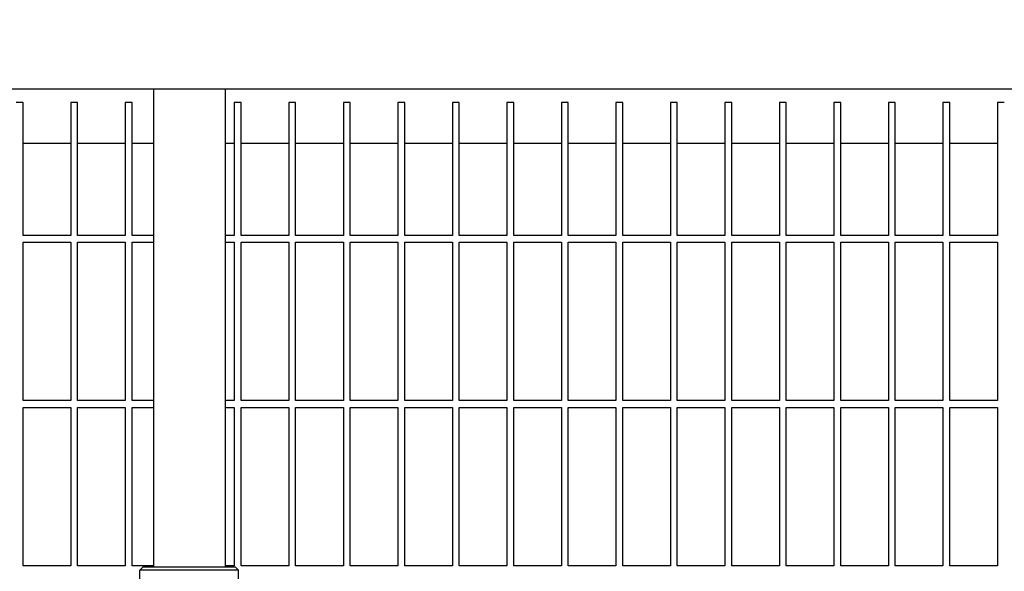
# Model space of a CAD drawing. Header units: inches. Extents: x 24 to 1128, y -94 to 748.
# Tile 563 of 573: x 741 to 760, y 582 to 592. Entities that reach past the tile are written whole.
import ezdxf

# ---------------------------------------------------------------- set-up
doc = ezdxf.new("R2010")
doc.units = ezdxf.units.IN
doc.header["$LTSCALE"] = 32
doc.header["$MEASUREMENT"] = 0
doc.layers.add('Dimension (ANSI)', color=7, linetype='Continuous', lineweight=25)
doc.layers.add('Visible (ANSI)', color=7, linetype='Continuous', lineweight=30)
doc.styles.add('Note Text (ANSI)', font='tahoma.ttf')
doc.dimstyles.new('Architectural (ANSI)', dxfattribs={"dimscale": 32, "dimtxt": 0.125, "dimasz": 0.098425, "dimexe": 0.125, "dimexo": 0.0625, "dimgap": 0.031496, "dimtad": 0, "dimtih": 1, "dimtoh": 1, "dimdec": 4, "dimrnd": 1e-08, "dimzin": 3, "dimdsep": 46, "dimlunit": 4, "dimtxsty": 'Note Text (ANSI)', "dimcen": 0.09, "dimdle": 0.393701, "dimclrd": 256, "dimclre": 256, "dimclrt": 256, "dimadec": 0, "dimazin": 3, "dimtfac": 0.96, "dimtofl": 0, "dimtmove": 0, "dimatfit": 3, "dimfxl": 1, "dimfrac": 2, "dimtolj": 1, "dimtzin": 12, "dimlwd": -1, "dimlwe": -1, "dimarcsym": 0})

# ---------------------------------------------------------------- blocks, each defined once
blk = doc.blocks.new('*D17')
at = {"layer": 'Defpoints', "color": 0, "transparency": 16777216}
for p in [(730.383, 595.849), (730.383, 463.849), (818.585, 463.849)]:
    blk.add_point(p, dxfattribs=at)
at = {"layer": 'Dimension (ANSI)', "transparency": 16777216}
for p, q in [((732.383, 595.849), (822.585, 595.849)), ((818.585, 592.699), (818.585, 532.939)), ((818.585, 466.999), (818.585, 526.759)), ((732.383, 463.849), (822.585, 463.849))]:
    blk.add_line(p, q, dxfattribs=at)
for points in [[(818.06, 592.699), (819.11, 592.699), (818.585, 595.849)], [(818.06, 466.999), (819.11, 466.999), (818.585, 463.849)]]:
    blk.add_solid(points, dxfattribs=at)
at = {"layer": 'Dimension (ANSI)', "transparency": 16777216, "insert": (811.853, 531.931), "char_height": 4, "attachment_point": 1, "style": 'Note Text (ANSI)'}
blk.add_mtext('\\A1;11\'-0"', dxfattribs=at)

msp = doc.modelspace()

# ---------------------------------------------------------------- linework, layer by layer
at = {"layer": 'Visible (ANSI)'}
for p, q in [((735.71339, 590.92902), (773.71339, 590.92902)), ((743.91649, 590.92902), (743.91649, 582.16152)), ((745.23149, 590.92902), (745.23149, 582.16152)), ((741.52589, 590.67902), (741.40089, 590.67902)), ((741.52589, 588.24152), (741.52589, 590.67902)), ((742.52589, 590.67902), (742.40089, 590.67902)), ((742.40089, 590.67902), (742.40089, 588.24152)), ((742.52589, 588.24152), (742.52589, 590.67902)), ((743.52589, 590.67902), (743.40089, 590.67902)), ((743.40089, 590.67902), (743.40089, 588.24152)), ((743.52589, 588.24152), (743.52589, 590.67902)), ((745.52589, 590.67902), (745.40089, 590.67902)), ((745.40089, 590.67902), (745.40089, 588.24152)), ((745.52589, 588.24152), (745.52589, 590.67902)), ((746.52589, 590.67902), (746.40089, 590.67902)), ((746.40089, 590.67902), (746.40089, 588.24152)), ((746.52589, 588.24152), (746.52589, 590.67902)), ((747.52589, 590.67902), (747.40089, 590.67902)), ((747.40089, 590.67902), (747.40089, 588.24152)), ((747.52589, 588.24152), (747.52589, 590.67902)), ((748.52589, 590.67902), (748.40089, 590.67902)), ((748.40089, 590.67902), (748.40089, 588.24152)), ((748.52589, 588.24152), (748.52589, 590.67902)), ((749.52589, 590.67902), (749.40089, 590.67902)), ((749.40089, 590.67902), (749.40089, 588.24152)), ((749.52589, 588.24152), (749.52589, 590.67902)), ((750.52589, 590.67902), (750.40089, 590.67902)), ((750.40089, 590.67902), (750.40089, 588.24152)), ((750.52589, 588.24152), (750.52589, 590.67902)), ((751.52589, 590.67902), (751.40089, 590.67902)), ((751.40089, 590.67902), (751.40089, 588.24152)), ((751.52589, 588.24152), (751.52589, 590.67902)), ((752.52589, 590.67902), (752.40089, 590.67902)), ((752.40089, 590.67902), (752.40089, 588.24152)), ((752.52589, 588.24152), (752.52589, 590.67902)), ((753.52589, 590.67902), (753.40089, 590.67902)), ((753.40089, 590.67902), (753.40089, 588.24152)), ((753.52589, 588.24152), (753.52589, 590.67902)), ((754.52589, 590.67902), (754.40089, 590.67902)), ((754.40089, 590.67902), (754.40089, 588.24152)), ((754.52589, 588.24152), (754.52589, 590.67902)), ((755.52589, 590.67902), (755.40089, 590.67902)), ((755.40089, 590.67902), (755.40089, 588.24152)), ((755.52589, 588.24152), (755.52589, 590.67902)), ((756.52589, 590.67902), (756.40089, 590.67902)), ((756.40089, 590.67902), (756.40089, 588.24152)), ((756.52589, 588.24152), (756.52589, 590.67902)), ((757.52589, 590.67902), (757.40089, 590.67902)), ((757.40089, 590.67902), (757.40089, 588.24152)), ((757.52589, 588.24152), (757.52589, 590.67902)), ((758.52589, 590.67902), (758.40089, 590.67902)), ((758.40089, 590.67902), (758.40089, 588.24152)), ((758.52589, 588.24152), (758.52589, 590.67902)), ((759.52589, 590.67902), (759.40089, 590.67902)), ((759.40089, 590.67902), (759.40089, 588.24152)), ((742.40089, 589.92902), (741.52589, 589.92902)), ((743.40089, 589.92902), (742.52589, 589.92902)), ((743.91649, 589.92902), (743.52589, 589.92902)), ((745.40089, 589.92902), (745.23149, 589.92902)), ((746.40089, 589.92902), (745.52589, 589.92902)), ((747.40089, 589.92902), (746.52589, 589.92902)), ((748.40089, 589.92902), (747.52589, 589.92902)), ((749.40089, 589.92902), (748.52589, 589.92902)), ((750.40089, 589.92902), (749.52589, 589.92902)), ((751.40089, 589.92902), (750.52589, 589.92902)), ((752.40089, 589.92902), (751.52589, 589.92902)), ((753.40089, 589.92902), (752.52589, 589.92902)), ((754.40089, 589.92902), (753.52589, 589.92902)), ((755.40089, 589.92902), (754.52589, 589.92902)), ((756.40089, 589.92902), (755.52589, 589.92902)), ((757.40089, 589.92902), (756.52589, 589.92902)), ((758.40089, 589.92902), (757.52589, 589.92902)), ((759.40089, 589.92902), (758.52589, 589.92902)), ((742.40089, 588.24152), (741.52589, 588.24152)), ((741.52589, 585.21027), (741.52589, 588.11652)), ((741.52589, 588.11652), (742.40089, 588.11652)), ((742.40089, 588.11652), (742.40089, 585.21027)), ((743.40089, 588.24152), (742.52589, 588.24152)), ((742.52589, 585.21027), (742.52589, 588.11652)), ((742.52589, 588.11652), (743.40089, 588.11652)), ((743.40089, 588.11652), (743.40089, 585.21027)), ((743.91649, 588.24152), (743.52589, 588.24152)), ((743.52589, 585.21027), (743.52589, 588.11652)), ((743.52589, 588.11652), (743.91649, 588.11652)), ((745.40089, 588.24152), (745.23149, 588.24152)), ((745.23149, 588.11652), (745.40089, 588.11652)), ((745.40089, 588.11652), (745.40089, 585.21027)), ((746.40089, 588.24152), (745.52589, 588.24152)), ((745.52589, 585.21027), (745.52589, 588.11652)), ((745.52589, 588.11652), (746.40089, 588.11652)), ((746.40089, 588.11652), (746.40089, 585.21027)), ((747.40089, 588.24152), (746.52589, 588.24152)), ((746.52589, 585.21027), (746.52589, 588.11652)), ((746.52589, 588.11652), (747.40089, 588.11652)), ((747.40089, 588.11652), (747.40089, 585.21027)), ((748.40089, 588.24152), (747.52589, 588.24152)), ((747.52589, 585.21027), (747.52589, 588.11652)), ((747.52589, 588.11652), (748.40089, 588.11652)), ((748.40089, 588.11652), (748.40089, 585.21027)), ((749.40089, 588.24152), (748.52589, 588.24152)), ((748.52589, 585.21027), (748.52589, 588.11652)), ((748.52589, 588.11652), (749.40089, 588.11652)), ((749.40089, 588.11652), (749.40089, 585.21027)), ((750.40089, 588.24152), (749.52589, 588.24152)), ((749.52589, 585.21027), (749.52589, 588.11652)), ((749.52589, 588.11652), (750.40089, 588.11652)), ((750.40089, 588.11652), (750.40089, 585.21027)), ((751.40089, 588.24152), (750.52589, 588.24152)), ((750.52589, 585.21027), (750.52589, 588.11652)), ((750.52589, 588.11652), (751.40089, 588.11652)), ((751.40089, 588.11652), (751.40089, 585.21027)), ((752.40089, 588.24152), (751.52589, 588.24152)), ((751.52589, 585.21027), (751.52589, 588.11652)), ((751.52589, 588.11652), (752.40089, 588.11652)), ((752.40089, 588.11652), (752.40089, 585.21027)), ((753.40089, 588.24152), (752.52589, 588.24152)), ((752.52589, 585.21027), (752.52589, 588.11652)), ((752.52589, 588.11652), (753.40089, 588.11652)), ((753.40089, 588.11652), (753.40089, 585.21027)), ((754.40089, 588.24152), (753.52589, 588.24152)), ((753.52589, 585.21027), (753.52589, 588.11652)), ((753.52589, 588.11652), (754.40089, 588.11652)), ((754.40089, 588.11652), (754.40089, 585.21027)), ((755.40089, 588.24152), (754.52589, 588.24152)), ((754.52589, 585.21027), (754.52589, 588.11652)), ((754.52589, 588.11652), (755.40089, 588.11652)), ((755.40089, 588.11652), (755.40089, 585.21027)), ((756.40089, 588.24152), (755.52589, 588.24152)), ((755.52589, 585.21027), (755.52589, 588.11652)), ((755.52589, 588.11652), (756.40089, 588.11652)), ((756.40089, 588.11652), (756.40089, 585.21027)), ((757.40089, 588.24152), (756.52589, 588.24152)), ((756.52589, 585.21027), (756.52589, 588.11652)), ((756.52589, 588.11652), (757.40089, 588.11652)), ((757.40089, 588.11652), (757.40089, 585.21027)), ((758.40089, 588.24152), (757.52589, 588.24152)), ((757.52589, 585.21027), (757.52589, 588.11652)), ((757.52589, 588.11652), (758.40089, 588.11652)), ((758.40089, 588.11652), (758.40089, 585.21027)), ((759.40089, 588.24152), (758.52589, 588.24152)), ((758.52589, 585.21027), (758.52589, 588.11652)), ((758.52589, 588.11652), (759.40089, 588.11652)), ((759.40089, 588.11652), (759.40089, 585.21027)), ((742.40089, 585.21027), (741.52589, 585.21027)), ((741.52589, 582.17902), (741.52589, 585.08527)), ((741.52589, 585.08527), (742.40089, 585.08527)), ((742.40089, 585.08527), (742.40089, 582.17902)), ((743.40089, 585.21027), (742.52589, 585.21027)), ((742.52589, 582.17902), (742.52589, 585.08527)), ((742.52589, 585.08527), (743.40089, 585.08527)), ((743.40089, 585.08527), (743.40089, 582.17902)), ((743.91649, 585.21027), (743.52589, 585.21027)), ((743.52589, 582.17902), (743.52589, 585.08527)), ((743.52589, 585.08527), (743.91649, 585.08527)), ((745.40089, 585.21027), (745.23149, 585.21027)), ((745.23149, 585.08527), (745.40089, 585.08527)), ((745.40089, 585.08527), (745.40089, 582.17902)), ((746.40089, 585.21027), (745.52589, 585.21027)), ((745.52589, 582.17902), (745.52589, 585.08527)), ((745.52589, 585.08527), (746.40089, 585.08527)), ((746.40089, 585.08527), (746.40089, 582.17902)), ((747.40089, 585.21027), (746.52589, 585.21027)), ((746.52589, 582.17902), (746.52589, 585.08527)), ((746.52589, 585.08527), (747.40089, 585.08527)), ((747.40089, 585.08527), (747.40089, 582.17902)), ((748.40089, 585.21027), (747.52589, 585.21027)), ((747.52589, 582.17902), (747.52589, 585.08527)), ((747.52589, 585.08527), (748.40089, 585.08527)), ((748.40089, 585.08527), (748.40089, 582.17902)), ((749.40089, 585.21027), (748.52589, 585.21027)), ((748.52589, 582.17902), (748.52589, 585.08527)), ((748.52589, 585.08527), (749.40089, 585.08527)), ((749.40089, 585.08527), (749.40089, 582.17902)), ((750.40089, 585.21027), (749.52589, 585.21027)), ((749.52589, 582.17902), (749.52589, 585.08527)), ((749.52589, 585.08527), (750.40089, 585.08527)), ((750.40089, 585.08527), (750.40089, 582.17902)), ((751.40089, 585.21027), (750.52589, 585.21027)), ((750.52589, 582.17902), (750.52589, 585.08527)), ((750.52589, 585.08527), (751.40089, 585.08527)), ((751.40089, 585.08527), (751.40089, 582.17902)), ((752.40089, 585.21027), (751.52589, 585.21027)), ((751.52589, 582.17902), (751.52589, 585.08527)), ((751.52589, 585.08527), (752.40089, 585.08527)), ((752.40089, 585.08527), (752.40089, 582.17902)), ((753.40089, 585.21027), (752.52589, 585.21027)), ((752.52589, 582.17902), (752.52589, 585.08527)), ((752.52589, 585.08527), (753.40089, 585.08527)), ((753.40089, 585.08527), (753.40089, 582.17902)), ((754.40089, 585.21027), (753.52589, 585.21027)), ((753.52589, 582.17902), (753.52589, 585.08527)), ((753.52589, 585.08527), (754.40089, 585.08527)), ((754.40089, 585.08527), (754.40089, 582.17902)), ((755.40089, 585.21027), (754.52589, 585.21027)), ((754.52589, 582.17902), (754.52589, 585.08527)), ((754.52589, 585.08527), (755.40089, 585.08527)), ((755.40089, 585.08527), (755.40089, 582.17902)), ((756.40089, 585.21027), (755.52589, 585.21027)), ((755.52589, 582.17902), (755.52589, 585.08527)), ((755.52589, 585.08527), (756.40089, 585.08527)), ((756.40089, 585.08527), (756.40089, 582.17902)), ((757.40089, 585.21027), (756.52589, 585.21027)), ((756.52589, 582.17902), (756.52589, 585.08527)), ((756.52589, 585.08527), (757.40089, 585.08527)), ((757.40089, 585.08527), (757.40089, 582.17902)), ((758.40089, 585.21027), (757.52589, 585.21027)), ((757.52589, 582.17902), (757.52589, 585.08527)), ((757.52589, 585.08527), (758.40089, 585.08527)), ((758.40089, 585.08527), (758.40089, 582.17902)), ((759.40089, 585.21027), (758.52589, 585.21027)), ((758.52589, 582.17902), (758.52589, 585.08527)), ((758.52589, 585.08527), (759.40089, 585.08527)), ((759.40089, 585.08527), (759.40089, 582.17902)), ((742.40089, 582.17902), (741.52589, 582.17902)), ((743.40089, 582.17902), (742.52589, 582.17902)), ((743.91649, 582.17902), (743.52589, 582.17902)), ((743.73024, 582.16152), (743.66774, 582.09902)), ((743.73024, 582.16152), (745.41774, 582.16152)), ((745.40089, 582.17902), (745.23149, 582.17902)), ((745.41774, 582.16152), (745.48024, 582.09902)), ((746.40089, 582.17902), (745.52589, 582.17902)), ((747.40089, 582.17902), (746.52589, 582.17902)), ((748.40089, 582.17902), (747.52589, 582.17902)), ((749.40089, 582.17902), (748.52589, 582.17902)), ((750.40089, 582.17902), (749.52589, 582.17902)), ((751.40089, 582.17902), (750.52589, 582.17902)), ((752.40089, 582.17902), (751.52589, 582.17902)), ((753.40089, 582.17902), (752.52589, 582.17902)), ((754.40089, 582.17902), (753.52589, 582.17902)), ((755.40089, 582.17902), (754.52589, 582.17902)), ((756.40089, 582.17902), (755.52589, 582.17902)), ((757.40089, 582.17902), (756.52589, 582.17902)), ((758.40089, 582.17902), (757.52589, 582.17902)), ((759.40089, 582.17902), (758.52589, 582.17902)), ((745.48024, 582.09902), (743.66774, 582.09902)), ((743.66774, 581.69277), (743.66774, 582.09902)), ((745.48024, 581.28652), (745.48024, 582.09902))]:
    msp.add_line(p, q, dxfattribs=at)

# ---------------------------------------------------------------- dimensions: what is measured, and where the dimension line sits
at = {"layer": 'Dimension (ANSI)'}
dim = msp.add_linear_dim(base=(818.58524, 463.84902), p1=(730.38339, 595.84902), p2=(730.38339, 463.84902), angle=90, dimstyle='Architectural (ANSI)', override={"dimgap": 0.031496, "dimdec": 4, "dimlfac": 1, "dimtol": 0, "dimlim": 0, "dimtp": 0, "dimtm": 0, "dimtdec": 2, "dimatfit": 1}, dxfattribs=at)
dim.commit()
dim.dimension.update_dxf_attribs({"geometry": '*D17', "text_midpoint": (818.58524, 529.84902), "dimtype": 160})

doc.saveas('drawing.dxf')
